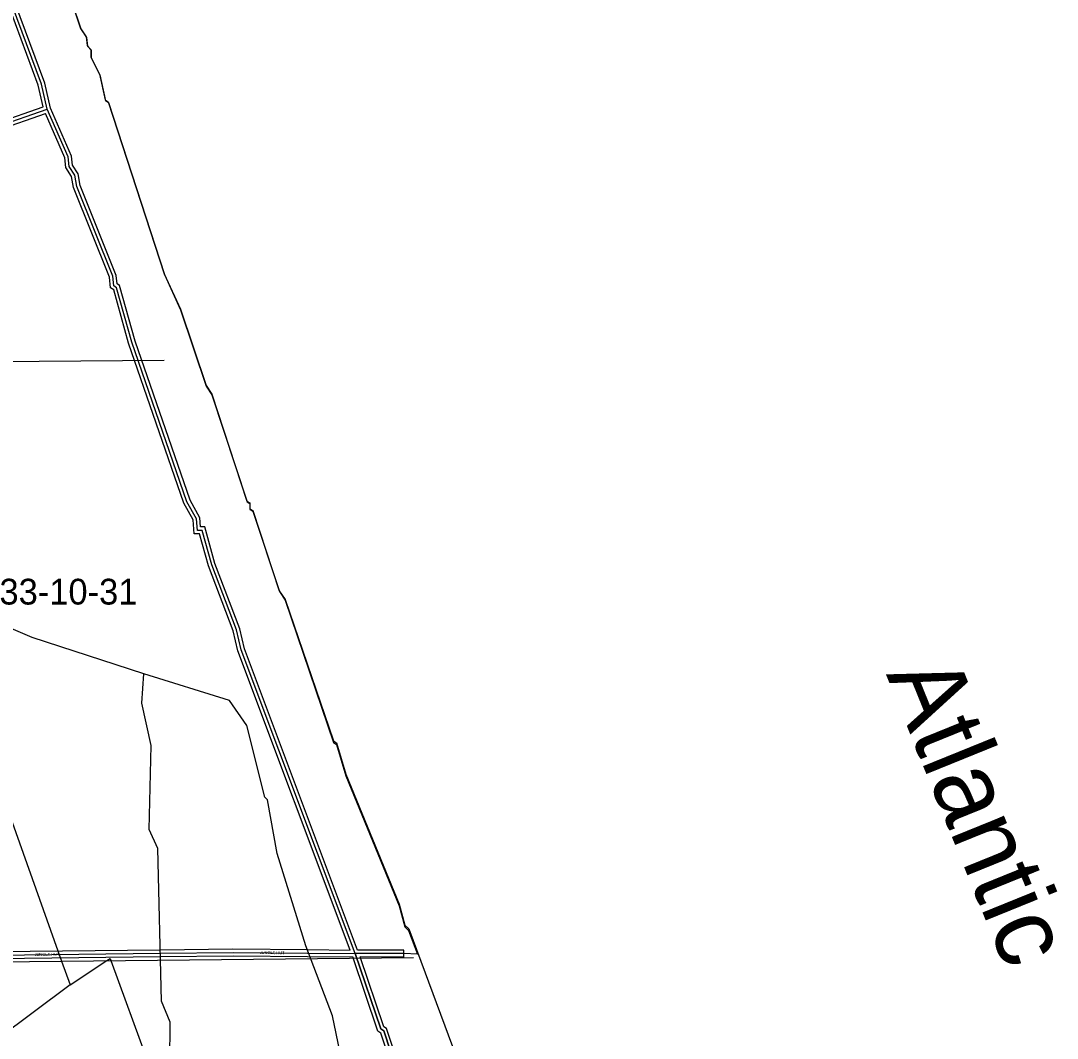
# Model space of a CAD drawing. Extents: x 457167 to 656239, y 1787309 to 1969297.
# Drawn here: x 596645 to 605696, y 1908158 to 1917044 of the extents above; entities that cross this region are included whole.
import ezdxf

# ---------------------------------------------------------------- set-up
doc = ezdxf.new("R2010")
doc.units = 0
for name, color, linetype in [('Level 1', 7, 'Continuous'), ('Level 2', 7, 'Continuous'), ('Level 31', 7, 'Continuous'), ('Level 32', 7, 'Continuous'), ('Level 34', 7, 'Continuous'), ('Level 41', 7, 'Continuous'), ('Level 5', 7, 'Continuous'), ('Level 8', 7, 'Continuous')]:
    doc.layers.add(name, color=color, linetype=linetype)

msp = doc.modelspace()

# ---------------------------------------------------------------- linework, layer by layer
at = {"layer": 'Level 1'}
for p, q in [((592432.879, 1921667.715), (597001.468, 1908832.252)), ((597896.826, 1914076.658), (595142.999, 1914053.625)), ((593427.605, 1908796.293), (600074.333, 1908863.171)), ((597001.468, 1908832.252), (597075.784, 1908623.465)), ((597075.784, 1908623.465), (597398.033, 1908836.243)), ((597398.033, 1908836.243), (597424.934, 1908854.006)), ((597424.934, 1908854.006), (597431.328, 1908836.577)), ((597431.328, 1908836.577), (599882.411, 1902155.736)), ((597075.784, 1908623.465), (594522.199, 1906719.663))]:
    msp.add_line(p, q, dxfattribs=at)
at = {"layer": 'Level 31'}
for p, q in [((595855.527, 1915915.298), (596876.868, 1916271.831)), ((595981.417, 1908878.982), (597863.183, 1908900.695)), ((599150.834, 1908901.959), (599565.954, 1908898.047)), ((599991.249, 1908897.399), (599565.954, 1908898.047))]:
    msp.add_line(p, q, dxfattribs=at)
for points in [[(596876.868, 1916271.831), (596827.319, 1916488.642), (596528.304, 1917297.866), (596461.957, 1917539.431), (596420.434, 1917606.409), (596304.479, 1918023.331), (596279.403, 1918040.1), (596080.517, 1918657.161), (596072.112, 1918765.541), (596041.433, 1918855.047)], [(599565.954, 1908898.047), (598570.076, 1911550.533), (598528.712, 1911725.872), (598312.832, 1912293.128), (598229.709, 1912593.262), (598188.074, 1912593.327), (598179.967, 1912693.341), (598096.931, 1912843.656), (597615.714, 1914236.438), (597482.983, 1914711.929), (597457.902, 1914728.696), (597449.771, 1914811.983), (597134.162, 1915596.136), (597117.795, 1915696.163), (597067.702, 1915771.154), (597059.572, 1915854.806), (596876.868, 1916271.831)], [(597863.183, 1908900.695), (598498.914, 1908908.061), (599150.834, 1908901.959)], [(600154.731, 1906854.579), (600071.686, 1907013.252), (600030.523, 1907330.046), (600064.025, 1907413.269), (600047.454, 1907596.933), (599997.662, 1907671.918), (599815.085, 1908222.385), (599789.999, 1908239.151), (599565.954, 1908898.047)]]:
    msp.add_lwpolyline(points, dxfattribs=at)
at = {"layer": 'Level 32'}
for p, q in [((595845.639, 1915943.622), (596841.641, 1916291.311)), ((595865.414, 1915886.973), (596860.533, 1916234.353)), ((596014.884, 1908909.37), (597862.835, 1908930.693)), ((596032.913, 1908849.573), (597863.529, 1908870.696)), ((599150.552, 1908871.959), (599544.398, 1908868.247)), ((599151.117, 1908931.958), (599522.489, 1908928.458)), ((599991.294, 1908927.399), (599586.745, 1908928.015)), ((599991.203, 1908867.398), (599607.863, 1908867.982)), ((599991.203, 1908867.398), (599991.294, 1908927.399))]:
    msp.add_line(p, q, dxfattribs=at)
for points in [[(596841.641, 1916291.311), (596798.506, 1916480.066), (596499.716, 1917288.676), (596434.176, 1917527.307), (596392.679, 1917594.243), (596278.557, 1918004.576), (596254.051, 1918020.962), (596050.879, 1918651.321), (596042.496, 1918759.421), (596013.054, 1918845.32)], [(596905.482, 1916281.276), (596856.133, 1916497.22), (596556.891, 1917307.054), (596489.738, 1917551.556), (596448.189, 1917618.576), (596330.402, 1918042.088), (596304.754, 1918059.236), (596110.155, 1918663.003), (596101.729, 1918771.661), (596082.014, 1918829.176)], [(599522.489, 1908928.458), (598541.317, 1911541.781), (598499.968, 1911717.055), (598284.294, 1912283.768), (598206.879, 1912563.297), (598160.404, 1912563.37), (598150.586, 1912684.485), (598069.42, 1912831.415), (597587.062, 1914227.499), (597457.074, 1914693.163), (597429.424, 1914711.648), (597420.332, 1914804.779), (597105.092, 1915588.015), (597089.239, 1915684.905), (597038.571, 1915760.755), (597030.175, 1915847.145), (596860.533, 1916234.352)], [(599586.745, 1908928.016), (598598.836, 1911559.285), (598557.455, 1911734.691), (598341.369, 1912302.487), (598252.54, 1912623.227), (598215.745, 1912623.285), (598209.348, 1912702.199), (598124.442, 1912855.899), (597644.365, 1914245.378), (597508.891, 1914730.696), (597486.381, 1914745.744), (597479.21, 1914819.186), (597163.232, 1915604.257), (597146.352, 1915707.422), (597096.833, 1915781.554), (597088.969, 1915862.466), (596905.482, 1916281.276)], [(597862.834, 1908930.693), (598498.879, 1908938.063), (599151.115, 1908931.958)], [(597863.53, 1908870.696), (598498.947, 1908878.058), (599150.554, 1908871.96)], [(600114.358, 1906867.019), (600042.624, 1907004.081), (599999.76, 1907333.967), (600033.497, 1907417.77), (600018.259, 1907586.668), (599970.45, 1907658.666), (599789.853, 1908203.166), (599764.87, 1908219.861), (599544.398, 1908868.247)], [(600169.316, 1906891.405), (600100.747, 1907022.423), (600061.284, 1907326.126), (600094.553, 1907408.768), (600076.651, 1907607.197), (600024.874, 1907685.171), (599840.318, 1908241.605), (599815.127, 1908258.441), (599607.863, 1908867.982)]]:
    msp.add_lwpolyline(points, dxfattribs=at)
at = {"layer": 'Level 5'}
for points in [[(594665.03, 1923705.617), (595221.463, 1922447.854), (595554.039, 1921597.186), (595620.404, 1921313.689), (596110.917, 1920054.371), (596135.928, 1920037.671), (596135.859, 1919987.65), (596352.019, 1919453.898), (596351.989, 1919395.536), (596418.512, 1919270.434), (596742.561, 1918236.361), (596800.783, 1918127.929), (596908.769, 1917744.35), (596933.74, 1917727.65), (596941.982, 1917644.288), (597166.354, 1916977.113), (597216.305, 1916902.051)], [(597718.919, 1911341.15), (596743.903, 1911658.972), (596368.965, 1911817.755), (596269.023, 1911909.556), (596210.8, 1912042.999), (596136.549, 1912793.366), (596137.23, 1913418.601), (596237.814, 1913935.325), (596229.671, 1914127.089), (595980.2, 1914702.562), (595913.776, 1914961.058), (595864.723, 1915853.109), (595657.554, 1917020.426), (595641.1, 1917237.171), (595549.893, 1917695.771), (595442.429, 1918562.882), (595417.479, 1918612.933), (595293.444, 1919563.416), (595260.192, 1919646.807), (595152.669, 1920438.856), (594552.422, 1920431.172)], [(597216.305, 1916902.051), (597224.577, 1916827), (597257.858, 1916793.619), (597257.789, 1916726.927), (597332.651, 1916576.804), (597382.445, 1916351.659), (597407.426, 1916334.949), (597897.673, 1914833.885), (598039.069, 1914525.278), (598263.432, 1913858.143), (598313.384, 1913783.042), (598620.82, 1912849.051), (598645.831, 1912832.341), (598645.772, 1912782.32), (598670.782, 1912765.649), (598903.445, 1912065.134), (598953.367, 1911990.042), (599377.219, 1910755.805), (599402.2, 1910739.134), (599485.265, 1910463.938), (599950.907, 1909329.663), (600000.73, 1909146.229), (600034.041, 1909112.858), (600416.441, 1908087.056)], [(597948.74, 1907947.99), (597949.095, 1908298.108), (597874.262, 1908481.582), (597842.343, 1909815.464), (597767.509, 1909982.257), (597784.959, 1910715.826), (597701.994, 1911082.724), (597718.919, 1911341.15)], [(600164.019, 1905903.191), (599822.264, 1905936.901), (599731.046, 1906387.161), (599715.126, 1907079.108), (599473.728, 1907412.825), (599432.699, 1908046.42), (599366.324, 1908354.966), (599133.562, 1908963.75), (598884.347, 1909772.638), (598801.469, 1910239.569), (598776.489, 1910264.61), (598618.748, 1910890.004), (598468.923, 1911106.908), (597718.919, 1911341.15)]]:
    msp.add_lwpolyline(points, dxfattribs=at)
at = {"layer": 'Level 8'}
msp.add_lwpolyline([(596945.622, 1917638.667), (597169.634, 1916971.653), (597219.635, 1916896.651), (597227.637, 1916821.65), (597261.638, 1916787.649), (597261.639, 1916721.647), (597335.642, 1916570.644), (597385.645, 1916345.639), (597410.646, 1916329.638), (597899.674, 1914827.605), (598040.679, 1914519.598), (598264.692, 1913852.583), (598314.694, 1913776.581), (598621.71, 1912842.561), (598646.711, 1912826.561), (598646.712, 1912775.56), (598671.712, 1912759.559), (598904.725, 1912058.543), (598953.727, 1911983.542), (599377.75, 1910740.514), (599401.75, 1910724.514), (599484.755, 1910448.508), (599949.778, 1909314.483), (599999.781, 1909130.479), (600032.782, 1909097.478), (600109.785, 1908893.473), (599990.784, 1908897.473), (599565.779, 1908898.471), (599789.79, 1908239.456), (599814.791, 1908222.456), (599997.801, 1907671.443)], dxfattribs=at)

# ---------------------------------------------------------------- texts
at = {"layer": 'Level 2'}
msp.add_text('33-10-31', height=225, dxfattribs=at).set_placement((596459.718, 1911945.391))
at = {"layer": 'Level 34'}
for rotation, p in [(0.6607361, (596767.105, 1908876.271)), (359.4634111, (598732.163, 1908893.377))]:
    msp.add_text('JUNGLE HUT', height=25, rotation=rotation, dxfattribs=at).set_placement(p)
at = {"layer": 'Level 41'}
msp.add_text('Atlantic', height=640, rotation=292.0773, dxfattribs=at).set_placement((604199.421, 1911337.186))

doc.saveas('drawing.dxf')
